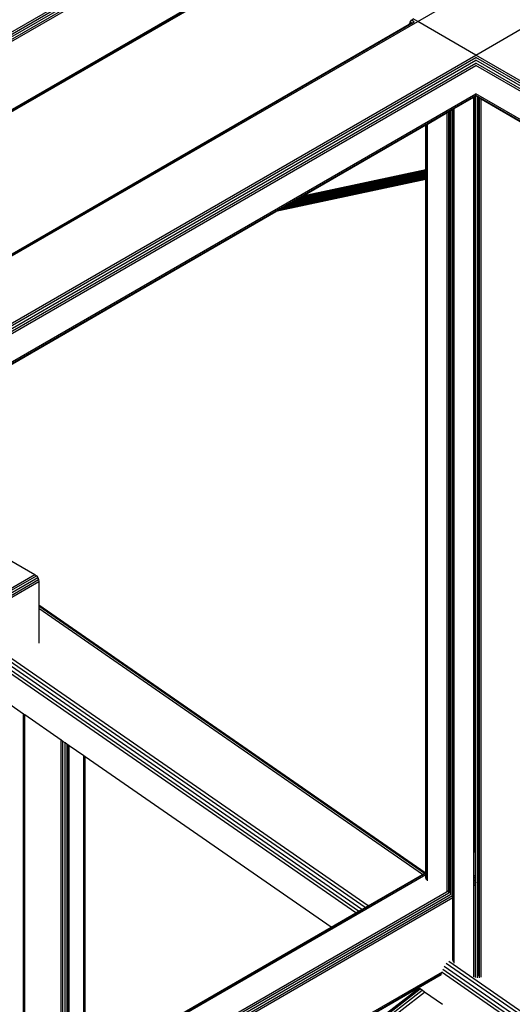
# Model space of a CAD drawing. Header units: millimetres. Extents: x 10 to 1250, y -62 to 528.
# Tile 719 of 909: x 619.129 to 619.751, y 518.277 to 519.521. Entities that reach past the tile are written whole.
import ezdxf

# ---------------------------------------------------------------- set-up
doc = ezdxf.new("R2010")
doc.units = ezdxf.units.MM
doc.header["$LTSCALE"] = 0.05

msp = doc.modelspace()

# ---------------------------------------------------------------- linework, layer by layer
at = {"color": 8}
for p, q in [((618.5944, 519.2031), (621.3543, 520.7965)), ((618.5964, 519.2016), (621.3562, 520.7949)), ((618.5981, 519.1993), (621.3579, 520.7927)), ((618.5992, 519.1967), (621.359, 520.7901)), ((618.5996, 519.1942), (621.3594, 520.7876)), ((618.6441, 519.1339), (621.3172, 520.6771)), ((618.6456, 519.1329), (621.3166, 520.675)), ((618.6461, 519.1325), (619.6577, 519.7166)), ((619.6317, 519.5188), (619.7052, 519.5613)), ((616.956, 517.974), (619.6317, 519.5188)), ((616.956, 517.976), (619.6274, 519.5183)), ((619.1025, 519.216), (619.6209, 519.5153)), ((619.6209, 519.5153), (619.622, 519.5179)), ((619.6209, 519.5153), (619.6237, 519.5169)), ((619.622, 519.5179), (619.6239, 519.5204)), ((619.6237, 519.5169), (619.622, 519.5179)), ((619.6239, 519.5204), (619.6261, 519.5221)), ((619.6274, 519.5183), (619.6239, 519.5204)), ((619.6317, 519.5188), (619.6261, 519.5221)), ((619.7052, 519.4764), (619.6317, 519.5188)), ((619.7052, 519.4764), (619.7787, 519.5188)), ((617.0295, 517.9316), (619.7052, 519.4764)), ((621.8373, 518.2454), (619.7052, 519.4764)), ((617.0338, 517.9311), (619.7052, 519.4734)), ((617.0375, 517.9296), (619.7052, 519.4698)), ((617.0406, 517.9279), (619.7052, 519.4663)), ((617.0432, 517.9264), (619.7052, 519.4633)), ((621.8351, 518.2437), (619.7052, 519.4734)), ((621.8333, 518.2412), (619.7052, 519.4698)), ((621.8321, 518.2383), (619.7052, 519.4663)), ((621.8316, 518.2356), (619.7052, 519.4633)), ((617.0743, 517.9084), (619.7052, 519.4274)), ((621.8316, 518.1997), (619.7052, 519.4274)), ((617.076, 517.9074), (619.7052, 519.4254)), ((619.6779, 519.4089), (619.7028, 519.4233)), ((619.7028, 519.4233), (619.7031, 519.4235)), ((619.7028, 519.3445), (619.7028, 519.4233)), ((619.7031, 519.4235), (619.7043, 519.4242)), ((619.7031, 519.3446), (619.7031, 519.4235)), ((619.7043, 519.4242), (619.7049, 519.4245)), ((619.7043, 519.3448), (619.7043, 519.4242)), ((619.7049, 519.4245), (619.7052, 519.4247)), ((619.7049, 518.4687), (619.7049, 519.4245)), ((621.8321, 518.1975), (619.7052, 519.4254)), ((619.7073, 519.4235), (619.7052, 519.4247)), ((619.7073, 518.4674), (619.7073, 519.4235)), ((619.7086, 519.4228), (619.7073, 519.4235)), ((619.7086, 518.4667), (619.7086, 519.4228)), ((619.7096, 519.4222), (619.7086, 519.4228)), ((619.7096, 518.4661), (619.7096, 519.4222)), ((619.7098, 519.4221), (619.7096, 519.4222)), ((619.7098, 518.466), (619.7098, 519.4221)), ((619.7119, 519.4209), (619.7098, 519.4221)), ((619.7119, 518.3113), (619.7119, 519.4209)), ((619.7665, 519.3893), (619.7119, 519.4209)), ((619.644, 519.3893), (619.6689, 519.4037)), ((619.6689, 519.4037), (619.671, 519.4049)), ((619.6689, 518.4501), (619.6689, 519.4037)), ((619.671, 519.4049), (619.6711, 519.405)), ((619.671, 518.4513), (619.671, 519.4049)), ((619.6711, 519.405), (619.6722, 519.4056)), ((619.6711, 518.4514), (619.6711, 519.405)), ((619.6722, 519.4056), (619.6734, 519.4063)), ((619.6722, 518.452), (619.6722, 519.4056)), ((619.6734, 519.4063), (619.6758, 519.4077)), ((619.6734, 518.4527), (619.6734, 519.4063)), ((619.6758, 519.4077), (619.6761, 519.4078)), ((619.6758, 518.4541), (619.6758, 519.4077)), ((619.6761, 519.4078), (619.6765, 519.4081)), ((619.6761, 518.4542), (619.6761, 519.4078)), ((619.6765, 519.4081), (619.6779, 519.4089)), ((619.6765, 518.4545), (619.6765, 519.4081)), ((619.6779, 518.4553), (619.6779, 519.4089)), ((619.6426, 519.3885), (619.644, 519.3893)), ((619.644, 519.3319), (619.644, 519.3893)), ((619.486, 519.2981), (619.6421, 519.3882)), ((619.6421, 519.3882), (619.6426, 519.3885)), ((619.6421, 519.3315), (619.6421, 519.3882)), ((619.6426, 519.3316), (619.6426, 519.3885)), ((619.7031, 519.3446), (619.7028, 519.3445)), ((619.7031, 519.3445), (619.7028, 519.3444)), ((619.7028, 519.3444), (619.7028, 519.3445)), ((619.7028, 519.3442), (619.7028, 519.3444)), ((619.7031, 519.3443), (619.7028, 519.3442)), ((619.7028, 519.3439), (619.7028, 519.3442)), ((619.7031, 519.344), (619.7028, 519.3439)), ((619.7028, 519.3435), (619.7028, 519.3439)), ((619.7031, 519.3436), (619.7028, 519.3435)), ((619.7028, 519.3431), (619.7028, 519.3435)), ((619.7031, 519.3431), (619.7028, 519.3431)), ((619.7028, 519.3425), (619.7028, 519.3431)), ((619.7031, 519.3426), (619.7028, 519.3425)), ((619.7028, 519.3419), (619.7028, 519.3425)), ((619.7031, 519.342), (619.7028, 519.3419)), ((619.7028, 519.3413), (619.7028, 519.3419)), ((619.7031, 519.3413), (619.7028, 519.3413)), ((619.7028, 519.3406), (619.7028, 519.3413)), ((619.7031, 519.3406), (619.7028, 519.3406)), ((619.7028, 519.3398), (619.7028, 519.3406)), ((619.7031, 519.3399), (619.7028, 519.3398)), ((619.7028, 519.3391), (619.7028, 519.3398)), ((619.7031, 519.3391), (619.7028, 519.3391)), ((619.7028, 519.3383), (619.7028, 519.3391)), ((619.7043, 519.3448), (619.7031, 519.3446)), ((619.7043, 519.3447), (619.7031, 519.3445)), ((619.7031, 519.3445), (619.7031, 519.3446)), ((619.7043, 519.3445), (619.7031, 519.3443)), ((619.7031, 519.3443), (619.7031, 519.3445)), ((619.7031, 519.344), (619.7031, 519.3443)), ((619.7043, 519.3442), (619.7031, 519.344)), ((619.7031, 519.3436), (619.7031, 519.344)), ((619.7043, 519.3439), (619.7031, 519.3436)), ((619.7031, 519.3431), (619.7031, 519.3436)), ((619.7043, 519.3434), (619.7031, 519.3431)), ((619.7031, 519.3426), (619.7031, 519.3431)), ((619.7043, 519.3429), (619.7031, 519.3426)), ((619.7031, 519.342), (619.7031, 519.3426)), ((619.7043, 519.3423), (619.7031, 519.342)), ((619.7031, 519.3413), (619.7031, 519.342)), ((619.7043, 519.3416), (619.7031, 519.3413)), ((619.7031, 519.3406), (619.7031, 519.3413)), ((619.7043, 519.3409), (619.7031, 519.3406)), ((619.7031, 519.3399), (619.7031, 519.3406)), ((619.7043, 519.3402), (619.7031, 519.3399)), ((619.7031, 519.3391), (619.7031, 519.3399)), ((619.7043, 519.3394), (619.7031, 519.3391)), ((619.7031, 519.3384), (619.7031, 519.3391)), ((619.7043, 519.3447), (619.7043, 519.3448)), ((619.7043, 519.3445), (619.7043, 519.3447)), ((619.7043, 519.3442), (619.7043, 519.3445)), ((619.7043, 519.3439), (619.7043, 519.3442)), ((619.7043, 519.3434), (619.7043, 519.3439)), ((619.7043, 519.3429), (619.7043, 519.3434)), ((619.7043, 519.3423), (619.7043, 519.3429)), ((619.7043, 519.3416), (619.7043, 519.3423)), ((619.7043, 519.3409), (619.7043, 519.3416)), ((619.7043, 519.3402), (619.7043, 519.3409)), ((619.7043, 519.3394), (619.7043, 519.3402)), ((619.7043, 519.3386), (619.7043, 519.3394)), ((619.6421, 519.3268), (619.473, 519.2906)), ((619.6421, 519.3276), (619.4751, 519.2918)), ((619.6421, 519.3283), (619.477, 519.2929)), ((619.6421, 519.3289), (619.4788, 519.294)), ((619.6421, 519.3295), (619.4805, 519.2949)), ((619.6421, 519.3301), (619.4819, 519.2958)), ((619.6421, 519.3305), (619.4832, 519.2965)), ((619.6421, 519.3309), (619.4843, 519.2971)), ((619.6421, 519.3312), (619.4851, 519.2976)), ((619.6421, 519.3314), (619.4856, 519.2979)), ((619.6421, 519.3315), (619.486, 519.2981)), ((619.6421, 519.3314), (619.6421, 519.3315)), ((619.6421, 519.3312), (619.6421, 519.3314)), ((619.6421, 519.3309), (619.6421, 519.3312)), ((619.6421, 519.3305), (619.6421, 519.3309)), ((619.6421, 519.3301), (619.6421, 519.3305)), ((619.6421, 519.3295), (619.6421, 519.3301)), ((619.6421, 519.3289), (619.6421, 519.3295)), ((619.6421, 519.3283), (619.6421, 519.3289)), ((619.6421, 519.3276), (619.6421, 519.3283)), ((619.6421, 519.3268), (619.6421, 519.3276)), ((619.6421, 519.3261), (619.6421, 519.3268)), ((619.644, 519.3319), (619.6426, 519.3316)), ((619.644, 519.3318), (619.6426, 519.3315)), ((619.644, 519.3316), (619.6426, 519.3313)), ((619.6426, 519.3315), (619.6426, 519.3316)), ((619.6426, 519.3313), (619.6426, 519.3315)), ((619.644, 519.3313), (619.6426, 519.331)), ((619.6426, 519.331), (619.6426, 519.3313)), ((619.6426, 519.3306), (619.6426, 519.331)), ((619.644, 519.3309), (619.6426, 519.3306)), ((619.6426, 519.3302), (619.6426, 519.3306)), ((619.644, 519.3305), (619.6426, 519.3302)), ((619.6426, 519.3296), (619.6426, 519.3302)), ((619.644, 519.3299), (619.6426, 519.3296)), ((619.6426, 519.329), (619.6426, 519.3296)), ((619.644, 519.3293), (619.6426, 519.329)), ((619.6426, 519.3284), (619.6426, 519.329)), ((619.644, 519.3287), (619.6426, 519.3284)), ((619.6426, 519.3277), (619.6426, 519.3284)), ((619.644, 519.328), (619.6426, 519.3277)), ((619.6426, 519.3269), (619.6426, 519.3277)), ((619.644, 519.3272), (619.6426, 519.3269)), ((619.6426, 519.3262), (619.6426, 519.3269)), ((619.644, 519.3265), (619.6426, 519.3262)), ((619.644, 519.3318), (619.644, 519.3319)), ((619.644, 519.3316), (619.644, 519.3318)), ((619.644, 519.3313), (619.644, 519.3316)), ((619.644, 519.3309), (619.644, 519.3313)), ((619.644, 519.3305), (619.644, 519.3309)), ((619.644, 519.3299), (619.644, 519.3305)), ((619.644, 519.3293), (619.644, 519.3299)), ((619.644, 519.3287), (619.644, 519.3293)), ((619.644, 519.328), (619.644, 519.3287)), ((619.644, 519.3272), (619.644, 519.328)), ((619.644, 519.3265), (619.644, 519.3272)), ((619.644, 519.3257), (619.644, 519.3265)), ((619.7031, 519.3384), (619.7028, 519.3383)), ((619.7028, 519.3375), (619.7028, 519.3383)), ((619.7031, 519.3376), (619.7028, 519.3375)), ((619.7028, 519.3368), (619.7028, 519.3375)), ((619.7031, 519.3368), (619.7028, 519.3368)), ((619.7028, 519.3361), (619.7028, 519.3368)), ((619.7031, 519.3361), (619.7028, 519.3361)), ((619.7028, 519.3354), (619.7028, 519.3361)), ((619.7031, 519.3354), (619.7028, 519.3354)), ((619.7028, 519.3347), (619.7028, 519.3354)), ((619.7028, 519.3347), (619.7031, 519.3348)), ((619.7028, 519.3341), (619.7028, 519.3347)), ((619.7031, 519.3342), (619.7028, 519.3341)), ((619.7028, 519.3336), (619.7028, 519.3341)), ((619.7031, 519.3337), (619.7028, 519.3336)), ((619.7028, 519.3332), (619.7028, 519.3336)), ((619.7031, 519.3332), (619.7028, 519.3332)), ((619.7028, 519.3328), (619.7028, 519.3332)), ((619.7031, 519.3329), (619.7028, 519.3328)), ((619.7028, 519.3325), (619.7028, 519.3328)), ((619.7031, 519.3326), (619.7028, 519.3325)), ((619.7028, 519.3324), (619.7028, 519.3325)), ((619.7031, 519.3324), (619.7028, 519.3324)), ((619.7028, 519.3323), (619.7028, 519.3324)), ((619.7031, 519.3323), (619.7028, 519.3323)), ((619.7028, 518.4786), (619.7028, 519.3323)), ((619.7043, 519.3386), (619.7031, 519.3384)), ((619.7031, 519.3376), (619.7031, 519.3384)), ((619.7043, 519.3379), (619.7031, 519.3376)), ((619.7031, 519.3368), (619.7031, 519.3376)), ((619.7043, 519.3371), (619.7031, 519.3368)), ((619.7031, 519.3361), (619.7031, 519.3368)), ((619.7043, 519.3364), (619.7031, 519.3361)), ((619.7031, 519.3354), (619.7031, 519.3361)), ((619.7043, 519.3357), (619.7031, 519.3354)), ((619.7031, 519.3348), (619.7031, 519.3354)), ((619.7031, 519.3348), (619.7043, 519.335)), ((619.7031, 519.3342), (619.7031, 519.3348)), ((619.7043, 519.3345), (619.7031, 519.3342)), ((619.7031, 519.3337), (619.7031, 519.3342)), ((619.7043, 519.3339), (619.7031, 519.3337)), ((619.7031, 519.3332), (619.7031, 519.3337)), ((619.7043, 519.3335), (619.7031, 519.3332)), ((619.7031, 519.3329), (619.7031, 519.3332)), ((619.7043, 519.3331), (619.7031, 519.3329)), ((619.7043, 519.3329), (619.7031, 519.3326)), ((619.7031, 519.3326), (619.7031, 519.3329)), ((619.7043, 519.3327), (619.7031, 519.3324)), ((619.7043, 519.3326), (619.7031, 519.3323)), ((619.7031, 519.3324), (619.7031, 519.3326)), ((619.7031, 519.3323), (619.7031, 519.3324)), ((619.7031, 518.4787), (619.7031, 519.3323)), ((619.7043, 519.3379), (619.7043, 519.3386)), ((619.7043, 519.3371), (619.7043, 519.3379)), ((619.7043, 519.3364), (619.7043, 519.3371)), ((619.7043, 519.3357), (619.7043, 519.3364)), ((619.7043, 519.335), (619.7043, 519.3357)), ((619.7043, 519.3345), (619.7043, 519.335)), ((619.7043, 519.3339), (619.7043, 519.3345)), ((619.7043, 519.3335), (619.7043, 519.3339)), ((619.7043, 519.3331), (619.7043, 519.3335)), ((619.7043, 519.3329), (619.7043, 519.3331)), ((619.7043, 519.3327), (619.7043, 519.3329)), ((619.7043, 519.3326), (619.7043, 519.3327)), ((619.7043, 518.4794), (619.7043, 519.3326)), ((619.6421, 519.3193), (619.4522, 519.2786)), ((619.6421, 519.3194), (619.4525, 519.2788)), ((619.6421, 519.3195), (619.453, 519.279)), ((619.6421, 519.3198), (619.4537, 519.2795)), ((619.6421, 519.3202), (619.4547, 519.28)), ((619.6421, 519.3206), (619.4559, 519.2807)), ((619.6421, 519.3211), (619.4573, 519.2816)), ((619.4589, 519.2825), (619.6421, 519.3217)), ((619.6421, 519.3224), (619.4607, 519.2835)), ((619.6421, 519.3231), (619.4626, 519.2846)), ((619.6421, 519.3238), (619.4646, 519.2858)), ((619.6421, 519.3245), (619.4667, 519.287)), ((619.6421, 519.3253), (619.4688, 519.2882)), ((619.6421, 519.3261), (619.4709, 519.2894)), ((619.6421, 519.3253), (619.6421, 519.3261)), ((619.6421, 519.3245), (619.6421, 519.3253)), ((619.6421, 519.3238), (619.6421, 519.3245)), ((619.6421, 519.3231), (619.6421, 519.3238)), ((619.6421, 519.3224), (619.6421, 519.3231)), ((619.6421, 519.3217), (619.6421, 519.3224)), ((619.6421, 519.3211), (619.6421, 519.3217)), ((619.6421, 519.3206), (619.6421, 519.3211)), ((619.6421, 519.3202), (619.6421, 519.3206)), ((619.6421, 519.3198), (619.6421, 519.3202)), ((619.6421, 519.3195), (619.6421, 519.3198)), ((619.6421, 519.3194), (619.6421, 519.3195)), ((619.6421, 519.3193), (619.6421, 519.3194)), ((619.6421, 518.4435), (619.6421, 519.3193)), ((619.6426, 519.3254), (619.6426, 519.3262)), ((619.644, 519.3257), (619.6426, 519.3254)), ((619.6426, 519.3246), (619.6426, 519.3254)), ((619.644, 519.3249), (619.6426, 519.3246)), ((619.6426, 519.3239), (619.6426, 519.3246)), ((619.644, 519.3242), (619.6426, 519.3239)), ((619.6426, 519.3232), (619.6426, 519.3239)), ((619.644, 519.3235), (619.6426, 519.3232)), ((619.6426, 519.3225), (619.6426, 519.3232)), ((619.644, 519.3228), (619.6426, 519.3225)), ((619.6426, 519.3218), (619.6426, 519.3225)), ((619.6426, 519.3218), (619.644, 519.3221)), ((619.6426, 519.3212), (619.6426, 519.3218)), ((619.644, 519.3215), (619.6426, 519.3212)), ((619.6426, 519.3207), (619.6426, 519.3212)), ((619.644, 519.321), (619.6426, 519.3207)), ((619.6426, 519.3203), (619.6426, 519.3207)), ((619.644, 519.3206), (619.6426, 519.3203)), ((619.6426, 519.3199), (619.6426, 519.3203)), ((619.644, 519.3202), (619.6426, 519.3199)), ((619.644, 519.3199), (619.6426, 519.3196)), ((619.6426, 519.3196), (619.6426, 519.3199)), ((619.644, 519.3198), (619.6426, 519.3195)), ((619.644, 519.3197), (619.6426, 519.3194)), ((619.6426, 519.3195), (619.6426, 519.3196)), ((619.6426, 519.3194), (619.6426, 519.3195)), ((619.6426, 518.4438), (619.6426, 519.3194)), ((619.644, 519.3249), (619.644, 519.3257)), ((619.644, 519.3242), (619.644, 519.3249)), ((619.644, 519.3235), (619.644, 519.3242)), ((619.644, 519.3228), (619.644, 519.3235)), ((619.644, 519.3221), (619.644, 519.3228)), ((619.644, 519.3215), (619.644, 519.3221)), ((619.644, 519.321), (619.644, 519.3215)), ((619.644, 519.3206), (619.644, 519.321)), ((619.644, 519.3202), (619.644, 519.3206)), ((619.644, 519.3199), (619.644, 519.3202)), ((619.644, 519.3198), (619.644, 519.3199)), ((619.644, 519.3197), (619.644, 519.3198)), ((619.644, 518.4446), (619.644, 519.3197)), ((619.4688, 519.2882), (619.4709, 519.2894)), ((619.4709, 519.2894), (619.473, 519.2906)), ((619.473, 519.2906), (619.4751, 519.2918)), ((619.4751, 519.2918), (619.477, 519.2929)), ((619.477, 519.2929), (619.4788, 519.294)), ((619.4788, 519.294), (619.4805, 519.2949)), ((619.4805, 519.2949), (619.4819, 519.2958)), ((619.4819, 519.2958), (619.4832, 519.2965)), ((619.4832, 519.2965), (619.4843, 519.2971)), ((619.4843, 519.2971), (619.4851, 519.2976)), ((619.4851, 519.2976), (619.4856, 519.2979)), ((619.486, 519.2981), (619.4856, 519.2979)), ((618.8975, 518.9583), (619.4522, 519.2786)), ((619.4522, 519.2786), (619.4525, 519.2788)), ((619.4525, 519.2788), (619.453, 519.279)), ((619.453, 519.279), (619.4537, 519.2795)), ((619.4537, 519.2795), (619.4547, 519.28)), ((619.4547, 519.28), (619.4559, 519.2807)), ((619.4559, 519.2807), (619.4573, 519.2816)), ((619.4573, 519.2816), (619.4589, 519.2825)), ((619.4589, 519.2825), (619.4607, 519.2835)), ((619.4607, 519.2835), (619.4626, 519.2846)), ((619.4626, 519.2846), (619.4646, 519.2858)), ((619.4646, 519.2858), (619.4667, 519.287)), ((619.4667, 519.287), (619.4688, 519.2882)), ((619.1156, 518.8386), (619.1477, 518.82)), ((617.3215, 517.7657), (619.1477, 518.82)), ((617.3238, 517.7643), (619.1496, 518.8185)), ((617.3266, 517.7627), (619.1513, 518.8162)), ((619.1477, 518.82), (619.1496, 518.8185)), ((619.1496, 518.8185), (619.1513, 518.8162)), ((619.1513, 518.8162), (619.1524, 518.8136)), ((617.3294, 517.7611), (619.1524, 518.8136)), ((617.3318, 517.7597), (619.1528, 518.8111)), ((619.1524, 518.8136), (619.1528, 518.8111)), ((619.1528, 518.8111), (619.1528, 518.7814)), ((619.6413, 518.443), (619.1528, 518.7814)), ((619.1528, 518.7814), (619.1528, 518.7801)), ((619.6402, 518.4424), (619.1528, 518.7801)), ((619.1528, 518.7801), (619.1528, 518.7769)), ((619.6377, 518.441), (619.1528, 518.7769)), ((619.1528, 518.7769), (619.1528, 518.7333)), ((619.5612, 518.3968), (619.1128, 518.7074)), ((619.5654, 518.3992), (619.1154, 518.711)), ((619.569, 518.4013), (619.1185, 518.7135)), ((619.5536, 518.3924), (619.1102, 518.6996)), ((619.557, 518.3944), (619.111, 518.7034)), ((619.1333, 518.6437), (619.1147, 518.6566)), ((619.1333, 518.1498), (619.1333, 518.6437)), ((619.135, 518.6425), (619.1333, 518.6437)), ((619.135, 518.1508), (619.135, 518.6425)), ((619.1808, 518.6108), (619.135, 518.6425)), ((619.1808, 518.1772), (619.1808, 518.6108)), ((619.1832, 518.6092), (619.1808, 518.6108)), ((619.1832, 518.1786), (619.1832, 518.6092)), ((619.1859, 518.6072), (619.1832, 518.6092)), ((619.1859, 518.1801), (619.1859, 518.6072)), ((619.1887, 518.6053), (619.1859, 518.6072)), ((619.1887, 518.1817), (619.1887, 518.6053)), ((619.1896, 518.6047), (619.1887, 518.6053)), ((619.1896, 518.1823), (619.1896, 518.6047)), ((619.191, 518.6037), (619.1896, 518.6047)), ((619.191, 518.1831), (619.191, 518.6037)), ((619.2097, 518.5908), (619.191, 518.6037)), ((619.2097, 518.1939), (619.2097, 518.5908)), ((619.2114, 518.5896), (619.2097, 518.5908)), ((619.2114, 518.1948), (619.2114, 518.5896)), ((619.5222, 518.3743), (619.2114, 518.5896)), ((619.7028, 518.4786), (619.7031, 518.4787)), ((619.7028, 518.4779), (619.7028, 518.4786)), ((619.7028, 518.4779), (619.7031, 518.4781)), ((619.7028, 518.4761), (619.7028, 518.4779)), ((619.7028, 518.4761), (619.7031, 518.4763)), ((619.7028, 518.439), (619.7028, 518.4761)), ((619.7031, 518.4787), (619.7043, 518.4794)), ((619.7031, 518.4781), (619.7043, 518.4788)), ((619.7031, 518.4781), (619.7031, 518.4787)), ((619.7031, 518.4763), (619.7031, 518.4781)), ((619.7031, 518.4763), (619.7043, 518.477)), ((619.7031, 518.4691), (619.7031, 518.4763)), ((619.7043, 518.4788), (619.7043, 518.4794)), ((619.7043, 518.477), (619.7043, 518.4788)), ((619.7043, 518.4689), (619.7043, 518.477)), ((619.7049, 518.4402), (619.7049, 518.4687)), ((619.7073, 518.4416), (619.7073, 518.4674)), ((619.7086, 518.4423), (619.7086, 518.4667)), ((619.7096, 518.4429), (619.7096, 518.4661)), ((619.7098, 518.4431), (619.7098, 518.466)), ((619.6402, 518.4424), (619.6413, 518.443)), ((619.6413, 518.443), (619.6421, 518.4435)), ((619.6421, 518.4429), (619.6421, 518.4435)), ((619.6426, 518.4438), (619.644, 518.4446)), ((619.6426, 518.4432), (619.644, 518.444)), ((619.6426, 518.4432), (619.6426, 518.4438)), ((619.6426, 518.4413), (619.6426, 518.4432)), ((619.644, 518.444), (619.644, 518.4446)), ((619.644, 518.4421), (619.644, 518.444)), ((619.6689, 518.4194), (619.6689, 518.4501)), ((619.671, 518.4206), (619.671, 518.4513)), ((619.6711, 518.4207), (619.6711, 518.4514)), ((619.6722, 518.4213), (619.6722, 518.452)), ((619.6734, 518.422), (619.6734, 518.4527)), ((619.6758, 518.4514), (619.6758, 518.4541)), ((619.6758, 518.4514), (619.6761, 518.4513)), ((619.6758, 518.4235), (619.6758, 518.4514)), ((619.6761, 518.4513), (619.6761, 518.4542)), ((619.6761, 518.4513), (619.6765, 518.451)), ((619.6761, 518.4236), (619.6761, 518.4513)), ((619.6765, 518.451), (619.6765, 518.4545)), ((619.6765, 518.451), (619.6779, 518.4502)), ((619.6765, 518.4238), (619.6765, 518.451)), ((619.6779, 518.4502), (619.6779, 518.4553)), ((619.6779, 518.4246), (619.6779, 518.4502)), ((619.7086, 518.4423), (619.7096, 518.4429)), ((619.7096, 518.4429), (619.7098, 518.4431)), ((619.7096, 518.4402), (619.7096, 518.4429)), ((619.7098, 518.4403), (619.7098, 518.4431)), ((617.8953, 517.4344), (619.6421, 518.4429)), ((617.8969, 517.4335), (619.6421, 518.4411)), ((619.569, 518.4013), (619.6377, 518.441)), ((619.6377, 518.441), (619.6402, 518.4424)), ((619.6421, 518.4411), (619.6421, 518.4429)), ((619.6421, 518.4357), (619.6421, 518.4411)), ((619.6426, 518.4413), (619.644, 518.4421)), ((619.6426, 518.4413), (619.6426, 518.4343)), ((619.644, 518.4331), (619.644, 518.4421)), ((619.7028, 518.439), (619.7049, 518.4402)), ((619.7028, 518.4363), (619.7028, 518.439)), ((619.7028, 518.4363), (619.7049, 518.4375)), ((619.7028, 518.4348), (619.7028, 518.4363)), ((619.7028, 518.4348), (619.7037, 518.4336)), ((619.7028, 518.4331), (619.7028, 518.4348)), ((619.7028, 518.4331), (619.7037, 518.4336)), ((619.7028, 518.4299), (619.7028, 518.4331)), ((619.7028, 518.4299), (619.7048, 518.431)), ((619.7037, 518.4336), (619.7049, 518.4343)), ((619.7037, 518.4336), (619.7048, 518.431)), ((619.7048, 518.431), (619.7049, 518.4306)), ((619.7048, 518.431), (619.7049, 518.431)), ((619.7049, 518.4375), (619.7049, 518.4402)), ((619.7049, 518.4343), (619.7049, 518.4375)), ((619.7049, 518.431), (619.7049, 518.4343)), ((619.7049, 518.4306), (619.7049, 518.431)), ((619.7049, 518.4283), (619.7049, 518.4306)), ((619.7073, 518.4416), (619.7086, 518.4423)), ((619.7073, 518.4389), (619.7073, 518.4416)), ((619.7073, 518.4389), (619.7086, 518.4396)), ((619.7073, 518.4357), (619.7073, 518.4389)), ((619.7073, 518.4357), (619.7086, 518.4364)), ((619.7073, 518.4325), (619.7073, 518.4357)), ((619.7073, 518.4325), (619.7086, 518.4332)), ((619.7073, 518.4297), (619.7073, 518.4325)), ((619.7086, 518.4396), (619.7086, 518.4423)), ((619.7086, 518.4396), (619.7096, 518.4402)), ((619.7086, 518.4364), (619.7086, 518.4396)), ((619.7086, 518.4364), (619.7096, 518.437)), ((619.7086, 518.4332), (619.7086, 518.4364)), ((619.7086, 518.4332), (619.7096, 518.4338)), ((619.7086, 518.4304), (619.7086, 518.4332)), ((619.7086, 518.4304), (619.7096, 518.431)), ((619.7096, 518.4402), (619.7098, 518.4403)), ((619.7096, 518.437), (619.7096, 518.4402)), ((619.7096, 518.437), (619.7098, 518.4371)), ((619.7096, 518.4338), (619.7096, 518.437)), ((619.7096, 518.4338), (619.7098, 518.4339)), ((619.7096, 518.431), (619.7096, 518.4338)), ((619.7096, 518.431), (619.7098, 518.4311)), ((619.7096, 518.3531), (619.7096, 518.431)), ((619.7098, 518.4371), (619.7098, 518.4403)), ((619.7098, 518.4339), (619.7098, 518.4371)), ((619.7098, 518.4311), (619.7098, 518.4339)), ((619.7098, 518.3532), (619.7098, 518.4311)), ((617.929, 517.4149), (619.6682, 518.4191)), ((619.6689, 518.4194), (619.671, 518.4206)), ((619.6689, 518.4185), (619.6689, 518.4194)), ((619.671, 518.4206), (619.6711, 518.4207)), ((619.671, 518.4179), (619.671, 518.4206)), ((619.671, 518.4179), (619.6734, 518.4193)), ((619.6711, 518.4207), (619.6722, 518.4213)), ((619.6711, 518.4198), (619.6711, 518.4207)), ((619.6722, 518.4213), (619.6734, 518.422)), ((619.6722, 518.4192), (619.6722, 518.4213)), ((619.6734, 518.4193), (619.6734, 518.422)), ((619.6734, 518.4161), (619.6734, 518.4193)), ((619.6758, 518.4235), (619.6761, 518.4236)), ((619.6758, 518.4207), (619.6758, 518.4235)), ((619.6758, 518.4207), (619.6761, 518.4208)), ((619.6758, 518.4175), (619.6758, 518.4207)), ((619.6761, 518.4236), (619.6765, 518.4238)), ((619.6761, 518.4208), (619.6761, 518.4236)), ((619.6761, 518.4208), (619.6765, 518.4211)), ((619.6761, 518.4176), (619.6761, 518.4208)), ((619.6765, 518.4238), (619.6779, 518.4246)), ((619.6765, 518.4211), (619.6765, 518.4238)), ((619.6765, 518.4211), (619.6779, 518.4219)), ((619.6765, 518.4179), (619.6765, 518.4211)), ((619.6765, 518.4179), (619.6779, 518.4187)), ((619.6779, 518.4219), (619.6779, 518.4246)), ((619.6779, 518.4187), (619.6779, 518.4219)), ((619.6779, 518.4155), (619.6779, 518.4187)), ((619.7028, 518.4271), (619.7028, 518.4299)), ((619.7028, 518.4271), (619.7049, 518.4283)), ((619.7028, 518.3492), (619.7028, 518.4271)), ((619.7049, 518.3504), (619.7049, 518.4283)), ((619.7073, 518.4297), (619.7086, 518.4304)), ((619.7073, 518.3518), (619.7073, 518.4297)), ((619.7086, 518.3525), (619.7086, 518.4304)), ((617.9314, 517.4136), (619.671, 518.4179)), ((617.9342, 517.4119), (619.6734, 518.4161)), ((617.937, 517.4103), (619.6757, 518.4142)), ((617.9393, 517.409), (619.6761, 518.4117)), ((619.671, 518.4171), (619.671, 518.4179)), ((619.6734, 518.4155), (619.6734, 518.4161)), ((619.6758, 518.4175), (619.6761, 518.4176)), ((619.6758, 518.4143), (619.6758, 518.4175)), ((619.6758, 518.4143), (619.6761, 518.4144)), ((619.6758, 518.4139), (619.6758, 518.4143)), ((619.6761, 518.4176), (619.6765, 518.4179)), ((619.6761, 518.4144), (619.6761, 518.4176)), ((619.6761, 518.4144), (619.6765, 518.4147)), ((619.6761, 518.4117), (619.6761, 518.4144)), ((619.6761, 518.4117), (619.6765, 518.4119)), ((619.6761, 518.3338), (619.6761, 518.4117)), ((619.6765, 518.4147), (619.6765, 518.4179)), ((619.6765, 518.4147), (619.6779, 518.4155)), ((619.6765, 518.4119), (619.6765, 518.4147)), ((619.6765, 518.4119), (619.6779, 518.4127)), ((619.6765, 518.334), (619.6765, 518.4119)), ((619.6779, 518.4127), (619.6779, 518.4155)), ((619.6779, 518.3348), (619.6779, 518.4127)), ((619.5536, 518.3924), (619.557, 518.3944)), ((619.557, 518.3944), (619.5612, 518.3968)), ((619.5612, 518.3968), (619.5654, 518.3992)), ((619.5654, 518.3992), (619.569, 518.4013)), ((619.5222, 518.3743), (619.5536, 518.3924)), ((619.2114, 518.1948), (619.5222, 518.3743)), ((619.7028, 518.3118), (619.7028, 518.3492)), ((619.7049, 518.3108), (619.7049, 518.3504)), ((619.7073, 518.3104), (619.7073, 518.3518)), ((619.7086, 518.3125), (619.7086, 518.3525)), ((619.7096, 518.3129), (619.7096, 518.3531)), ((619.7098, 518.3105), (619.7098, 518.3532)), ((619.6761, 518.3321), (619.6761, 518.3338)), ((619.6765, 518.334), (619.6765, 518.3305)), ((619.6779, 518.3291), (619.6779, 518.3348)), ((621.7928, 516.8454), (619.6634, 518.3207)), ((621.7922, 516.8511), (619.6652, 518.3247)), ((621.7922, 516.8564), (619.6678, 518.3283)), ((621.7922, 516.861), (619.6709, 518.3308)), ((618.0139, 517.3659), (619.663, 518.3181)), ((618.0155, 517.365), (619.6624, 518.3159)), ((619.6324, 518.2979), (619.6613, 518.3146)), ((621.7944, 516.8399), (619.6626, 518.3169)), ((619.1351, 517.9124), (619.6333, 518.2973)), ((619.1351, 517.9103), (619.6348, 518.2963)), ((619.1376, 517.9086), (619.6373, 518.2946)), ((619.2114, 518.0549), (619.6324, 518.2979)), ((619.2114, 517.9718), (619.633, 518.2975)), ((619.633, 518.2975), (619.6324, 518.2979)), ((619.6333, 518.2973), (619.633, 518.2975)), ((619.6348, 518.2963), (619.6333, 518.2973)), ((619.6373, 518.2946), (619.6348, 518.2963)), ((619.6403, 518.2924), (619.6373, 518.2946)), ((619.1405, 517.9064), (619.6403, 518.2924)), ((619.663, 518.2768), (619.6403, 518.2924))]:
    msp.add_line(p, q, dxfattribs=at)

doc.saveas('drawing.dxf')
